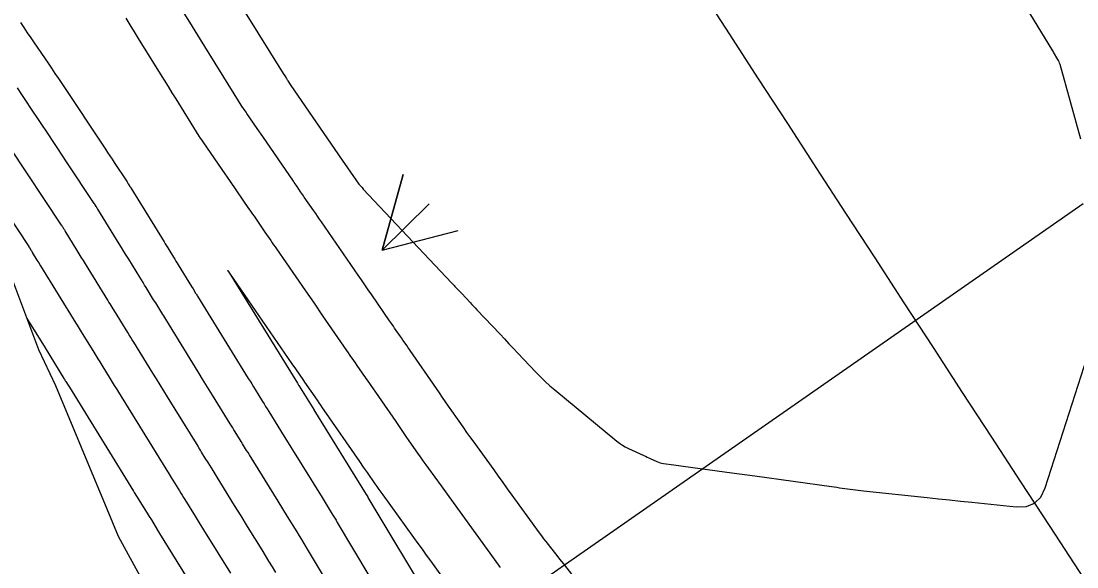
# Model space of a CAD drawing. Extents: x 954385 to 988206, y 1868364 to 1924553.
# Drawn here: x 957325.9 to 957406.6, y 1920491.2 to 1920532.9 of the extents above; entities that cross this region are included whole.
import ezdxf

# ---------------------------------------------------------------- set-up
doc = ezdxf.new("R2010")
doc.units = 0
for name, color, linetype in [('24', 7, 'Continuous'), ('26', 7, 'Continuous'), ('6', 7, 'Continuous'), ('7', 7, 'Continuous'), ('Default', 7, 'Continuous')]:
    doc.layers.add(name, color=color, linetype=linetype)

msp = doc.modelspace()

# ---------------------------------------------------------------- linework, layer by layer
at = {"layer": '24'}
msp.add_lwpolyline([(957365.338, 1920435.889), (957362.679, 1920443.248), (957357.505, 1920451.879), (957355.939, 1920455.923), (957353.783, 1920461.458), (957350.125, 1920471.075), (957344.664, 1920474.719), (957341.23, 1920477.277), (957337.155, 1920486.62), (957333.38, 1920493.506), (957332.526, 1920495.599), (957328.578, 1920505.019), (957327.283, 1920507.772), (957324.909, 1920514.109), (957324.758, 1920514.516), (957321.312, 1920524.252), (957318.76, 1920534.558)], dxfattribs=at)
at = {"layer": '26'}
for points in [[(957357.131, 1920518.928), (957353.541, 1920515.398), (957355.142, 1920521.18), (957353.541, 1920515.398), (957359.35, 1920516.902)], [(957407.131, 1920518.928), (957301.058, 1920445.099), (957303.609, 1920450.529), (957301.058, 1920445.099), (957307.036, 1920445.605)]]:
    msp.add_lwpolyline(points, dxfattribs=at)
at = {"layer": '6'}
for points in [[(957368.116, 1920490.542), (957367.413, 1920491.429), (957367.132, 1920491.784), (957366.991, 1920491.962), (957366.242, 1920492.908), (957366.071, 1920493.126), (957365.903, 1920493.345), (957365.737, 1920493.567), (957365.573, 1920493.79), (957363.478, 1920496.681), (957363.131, 1920497.16), (957362.784, 1920497.64), (957362.437, 1920498.119), (957362.09, 1920498.598), (957360.483, 1920500.815), (957360.246, 1920501.145), (957360.01, 1920501.476), (957359.776, 1920501.809), (957359.544, 1920502.142), (957358.619, 1920503.479), (957358.387, 1920503.814), (957358.156, 1920504.148), (957357.925, 1920504.482), (957357.693, 1920504.817), (957355.682, 1920507.724), (957355.62, 1920507.813), (957355.559, 1920507.902), (957355.498, 1920507.991), (957355.436, 1920508.079), (957355.129, 1920508.524), (957355.007, 1920508.701), (957354.945, 1920508.79), (957354.491, 1920509.447), (957354.395, 1920509.586), (957354.299, 1920509.726), (957354.203, 1920509.865), (957354.107, 1920510.004), (957352.737, 1920511.989), (957352.476, 1920512.366), (957352.216, 1920512.743), (957351.955, 1920513.12), (957351.695, 1920513.498), (957348.887, 1920517.564), (957348.743, 1920517.774), (957348.599, 1920517.983), (957348.454, 1920518.192), (957348.31, 1920518.401), (957347.583, 1920519.456), (957347.514, 1920519.556), (957347.445, 1920519.657), (957347.375, 1920519.757), (957347.306, 1920519.858), (957347.029, 1920520.26), (957346.959, 1920520.361), (957346.89, 1920520.461), (957346.821, 1920520.562), (957346.751, 1920520.663), (957344.403, 1920524.076), (957343.985, 1920524.683), (957343.192, 1920525.836), (957343.128, 1920525.929), (957342.927, 1920526.223), (957342.918, 1920526.235), (957342.91, 1920526.248), (957342.902, 1920526.261), (957342.893, 1920526.274), (957339.642, 1920531.504), (957339.439, 1920531.83), (957339.236, 1920532.156), (957339.033, 1920532.482), (957338.83, 1920532.809), (957338.019, 1920534.114)], [(957350.246, 1920488.521), (957347.754, 1920492.686), (957347.576, 1920492.982), (957347.397, 1920493.278), (957347.217, 1920493.573), (957347.035, 1920493.867), (957346.308, 1920495.043), (957345.944, 1920495.631), (957345.58, 1920496.219), (957343.385, 1920499.766), (957343.282, 1920499.933), (957343.178, 1920500.1), (957342.867, 1920500.602), (957342.764, 1920500.769), (957342.302, 1920501.516), (957342.208, 1920501.668), (957342.114, 1920501.82), (957342.02, 1920501.972), (957341.926, 1920502.124), (957340.578, 1920504.306), (957340.322, 1920504.72), (957340.066, 1920505.135), (957339.81, 1920505.549), (957339.554, 1920505.964), (957336.989, 1920510.117), (957336.912, 1920510.241), (957336.835, 1920510.366), (957336.759, 1920510.49), (957336.682, 1920510.614), (957336.376, 1920511.112), (957336.222, 1920511.36), (957336.069, 1920511.609), (957335.496, 1920512.538), (957335.375, 1920512.734), (957335.254, 1920512.931), (957335.133, 1920513.127), (957335.012, 1920513.323), (957334.159, 1920514.705), (957333.977, 1920515.001), (957333.794, 1920515.296), (957333.612, 1920515.592), (957333.429, 1920515.888), (957331.809, 1920518.516), (957331.785, 1920518.553), (957331.762, 1920518.591), (957331.716, 1920518.666), (957331.693, 1920518.704), (957331.67, 1920518.741), (957331.595, 1920518.862), (957331.579, 1920518.888), (957331.562, 1920518.914), (957331.545, 1920518.94), (957331.528, 1920518.966), (957329.415, 1920522.148), (957329.074, 1920522.661), (957328.733, 1920523.174), (957328.392, 1920523.687), (957328.051, 1920524.201), (957326.688, 1920526.254), (957326.347, 1920526.766), (957326.003, 1920527.278), (957325.658, 1920527.788)]]:
    msp.add_lwpolyline(points, dxfattribs=at)
at = {"layer": '7'}
for points in [[(957340.997, 1920536.899), (957345.968, 1920528.902), (957346.089, 1920528.709), (957346.215, 1920528.505), (957346.242, 1920528.462), (957346.27, 1920528.42), (957346.298, 1920528.377), (957346.326, 1920528.336), (957346.512, 1920528.066), (957350.209, 1920522.691), (957350.261, 1920522.616), (957351.765, 1920520.435), (957351.784, 1920520.409), (957351.803, 1920520.384), (957351.824, 1920520.36), (957351.845, 1920520.336), (957351.996, 1920520.176), (957352.096, 1920520.069), (957358.847, 1920512.897), (957358.911, 1920512.828), (957358.976, 1920512.76), (957359.04, 1920512.691), (957359.105, 1920512.622), (957359.621, 1920512.074), (957360.261, 1920511.392), (957360.389, 1920511.256), (957360.517, 1920511.12), (957360.645, 1920510.984), (957360.774, 1920510.848), (957362.549, 1920508.967), (957362.887, 1920508.609), (957363.226, 1920508.25), (957363.565, 1920507.891), (957363.903, 1920507.532), (957365.281, 1920506.073), (957365.629, 1920505.716), (957365.987, 1920505.37), (957366.356, 1920505.036), (957366.736, 1920504.713), (957371.48, 1920500.801), (957371.687, 1920500.641), (957371.902, 1920500.496), (957372.126, 1920500.365), (957372.36, 1920500.248), (957373.537, 1920499.704), (957373.661, 1920499.646), (957373.786, 1920499.589), (957373.911, 1920499.531), (957374.035, 1920499.474), (957374.534, 1920499.244), (957374.66, 1920499.191), (957374.789, 1920499.148), (957374.921, 1920499.115), (957375.056, 1920499.092), (957375.838, 1920498.988), (957376.014, 1920498.964), (957376.19, 1920498.94), (957376.366, 1920498.917), (957376.541, 1920498.893), (957379.696, 1920498.47), (957380.28, 1920498.391), (957380.864, 1920498.312), (957381.449, 1920498.231), (957382.033, 1920498.15), (957387.876, 1920497.333), (957388.081, 1920497.305), (957388.286, 1920497.276), (957388.491, 1920497.247), (957388.697, 1920497.219), (957389.517, 1920497.104), (957389.723, 1920497.077), (957389.928, 1920497.05), (957390.134, 1920497.026), (957390.34, 1920497.004), (957395.206, 1920496.492), (957396.056, 1920496.402), (957396.907, 1920496.313), (957397.757, 1920496.224), (957398.608, 1920496.135), (957402.01, 1920495.781), (957402.787, 1920495.805), (957403.416, 1920496.055), (957403.898, 1920496.531), (957404.232, 1920497.233), (957407.888, 1920508.652)], [(957406.944, 1920523.882), (957405.362, 1920529.573), (957405.33, 1920529.677), (957405.291, 1920529.779), (957405.245, 1920529.877), (957405.193, 1920529.973), (957404.868, 1920530.533), (957404.835, 1920530.591), (957404.825, 1920530.607), (957404.815, 1920530.623), (957401.011, 1920536.875)], [(957333.943, 1920533.121), (957334.257, 1920532.602), (957334.573, 1920532.084), (957334.893, 1920531.568), (957336.575, 1920528.862), (957336.872, 1920528.383), (957337.17, 1920527.905), (957337.467, 1920527.426), (957337.765, 1920526.948), (957339.526, 1920524.115), (957339.538, 1920524.096), (957339.55, 1920524.077), (957339.563, 1920524.058), (957339.576, 1920524.039), (957339.773, 1920523.752), (957339.824, 1920523.677), (957341.277, 1920521.565), (957341.915, 1920520.639), (957343.322, 1920518.592), (957343.427, 1920518.44), (957343.532, 1920518.288), (957343.637, 1920518.135), (957343.742, 1920517.983), (957344.161, 1920517.375), (957344.266, 1920517.223), (957344.371, 1920517.071), (957344.475, 1920516.919), (957344.58, 1920516.767), (957345.024, 1920516.124), (957345.132, 1920515.966), (957345.241, 1920515.808), (957345.35, 1920515.651), (957345.459, 1920515.493), (957347.675, 1920512.283), (957348.329, 1920511.336), (957348.982, 1920510.389), (957350.811, 1920507.74), (957350.943, 1920507.549), (957351.075, 1920507.358), (957351.339, 1920506.976), (957351.47, 1920506.785), (957351.602, 1920506.594), (957352.02, 1920505.989), (957352.112, 1920505.857), (957352.204, 1920505.724), (957352.296, 1920505.592), (957352.387, 1920505.459), (957354.576, 1920502.295), (957354.784, 1920501.995), (957354.992, 1920501.694), (957355.199, 1920501.394), (957355.407, 1920501.094), (957356.237, 1920499.894), (957356.446, 1920499.594), (957356.656, 1920499.296), (957356.867, 1920498.999), (957357.081, 1920498.703), (957358.035, 1920497.386), (957358.495, 1920496.75), (957358.956, 1920496.114), (957362.424, 1920491.327), (957362.486, 1920491.243), (957362.548, 1920491.16)], [(957325.877, 1920532.788), (957326.142, 1920532.4), (957326.407, 1920532.012), (957326.673, 1920531.624), (957326.938, 1920531.235), (957327.998, 1920529.683), (957328.262, 1920529.294), (957328.525, 1920528.905), (957328.787, 1920528.515), (957329.048, 1920528.123), (957332.378, 1920523.109), (957332.548, 1920522.852), (957332.719, 1920522.595), (957332.889, 1920522.339), (957333.059, 1920522.082), (957334.035, 1920520.613), (957334.058, 1920520.578), (957334.081, 1920520.542), (957334.104, 1920520.506), (957334.127, 1920520.471), (957334.249, 1920520.273), (957334.272, 1920520.236), (957334.305, 1920520.182), (957334.316, 1920520.163), (957336.87, 1920516.024), (957336.96, 1920515.878), (957337.05, 1920515.732), (957337.141, 1920515.585), (957337.231, 1920515.439), (957337.592, 1920514.853), (957337.682, 1920514.707), (957337.773, 1920514.561), (957337.863, 1920514.414), (957337.953, 1920514.268), (957338.97, 1920512.618), (957339.085, 1920512.432), (957339.277, 1920512.121), (957339.315, 1920512.058), (957339.354, 1920511.996), (957339.392, 1920511.934), (957339.431, 1920511.872), (957343.304, 1920505.599), (957343.437, 1920505.385), (957343.57, 1920505.17), (957343.702, 1920504.955), (957343.835, 1920504.741), (957344.393, 1920503.837), (957344.512, 1920503.645), (957344.631, 1920503.453), (957344.75, 1920503.261), (957344.868, 1920503.068), (957345.555, 1920501.959), (957345.771, 1920501.61), (957345.852, 1920501.479), (957348.942, 1920496.485), (957349.331, 1920495.857), (957349.72, 1920495.228), (957349.817, 1920495.071), (957349.913, 1920494.913), (957350.009, 1920494.755), (957350.104, 1920494.597), (957353.777, 1920488.458)], [(957345.404, 1920490.775), (957345.144, 1920491.209), (957344.881, 1920491.642), (957344.617, 1920492.075), (957344.351, 1920492.506), (957343.247, 1920494.289), (957342.751, 1920495.091), (957342.255, 1920495.893), (957340.918, 1920498.052), (957340.765, 1920498.3), (957340.612, 1920498.547), (957340.223, 1920499.177), (957340.014, 1920499.514), (957339.736, 1920499.963), (957339.667, 1920500.075), (957339.598, 1920500.187), (957339.528, 1920500.299), (957339.459, 1920500.412), (957337.124, 1920504.191), (957336.843, 1920504.645), (957336.563, 1920505.099), (957336.282, 1920505.554), (957336.001, 1920506.008), (957334.547, 1920508.362), (957334.432, 1920508.549), (957334.317, 1920508.735), (957334.202, 1920508.922), (957334.087, 1920509.108), (957333.563, 1920509.958), (957333.398, 1920510.227), (957333.232, 1920510.495), (957332.901, 1920511.032), (957332.818, 1920511.167), (957332.736, 1920511.301), (957332.653, 1920511.435), (957332.57, 1920511.569), (957330.857, 1920514.346), (957330.698, 1920514.603), (957330.538, 1920514.861), (957330.379, 1920515.119), (957330.22, 1920515.377), (957329.301, 1920516.868), (957329.266, 1920516.925), (957329.231, 1920516.982), (957329.146, 1920517.12), (957329.125, 1920517.153), (957329.105, 1920517.187), (957329.064, 1920517.253), (957329.054, 1920517.269), (957329.043, 1920517.286), (957329.033, 1920517.302), (957329.022, 1920517.318), (957325.063, 1920523.278)], [(957321.879, 1920522.651), (957326.515, 1920515.671), (957326.524, 1920515.657), (957326.532, 1920515.644), (957326.562, 1920515.596), (957326.566, 1920515.589), (957326.699, 1920515.373), (957326.722, 1920515.335), (957326.746, 1920515.296), (957326.77, 1920515.258), (957326.793, 1920515.22), (957327.148, 1920514.644), (957327.283, 1920514.426), (957327.417, 1920514.209), (957330.128, 1920509.815), (957330.217, 1920509.671), (957330.306, 1920509.526), (957330.529, 1920509.165), (957330.663, 1920508.948), (957331.493, 1920507.602), (957331.646, 1920507.353), (957331.799, 1920507.105), (957331.952, 1920506.856), (957332.106, 1920506.608), (957332.744, 1920505.574), (957332.902, 1920505.319), (957333.059, 1920505.064), (957333.217, 1920504.809), (957333.374, 1920504.554), (957336.992, 1920498.699), (957337.081, 1920498.554), (957337.17, 1920498.41), (957337.439, 1920497.976), (957337.528, 1920497.831), (957338.046, 1920496.994), (957338.148, 1920496.83), (957338.249, 1920496.666), (957338.35, 1920496.503), (957338.452, 1920496.339), (957339.231, 1920495.08), (957339.558, 1920494.551), (957339.885, 1920494.022), (957341.937, 1920490.707)], [(957358.969, 1920489.287), (957357.259, 1920491.647), (957356.937, 1920492.092), (957356.614, 1920492.537), (957356.291, 1920492.983), (957355.969, 1920493.428), (957353.603, 1920496.693), (957353.451, 1920496.904), (957353.301, 1920497.115), (957353.151, 1920497.328), (957353.003, 1920497.541), (957352.412, 1920498.395), (957352.116, 1920498.823), (957351.821, 1920499.25), (957349.115, 1920503.161), (957348.982, 1920503.354), (957348.848, 1920503.546), (957348.715, 1920503.739), (957348.582, 1920503.932), (957347.637, 1920505.301), (957347.539, 1920505.442), (957346.935, 1920506.317), (957346.655, 1920506.723), (957341.885, 1920513.633), (957341.765, 1920513.806), (957341.751, 1920513.826), (957341.746, 1920513.832), (957341.75, 1920513.825), (957341.763, 1920513.804), (957341.872, 1920513.626), (957347.055, 1920505.235), (957347.147, 1920505.086), (957347.166, 1920505.056), (957348.301, 1920503.221), (957348.319, 1920503.192), (957352.317, 1920496.731), (957352.405, 1920496.59), (957352.417, 1920496.569), (957352.43, 1920496.549), (957352.442, 1920496.529), (957352.454, 1920496.508), (957357.308, 1920488.395)], [(957326.385, 1920510.17), (957327.686, 1920508.061), (957327.762, 1920507.939), (957329.212, 1920505.585), (957329.246, 1920505.53), (957329.281, 1920505.474), (957329.315, 1920505.418), (957329.349, 1920505.363), (957329.521, 1920505.084), (957329.624, 1920504.918), (957334.524, 1920496.986), (957334.584, 1920496.889), (957334.765, 1920496.598), (957335.575, 1920495.289), (957335.733, 1920495.033), (957335.891, 1920494.778), (957336.365, 1920494.011), (957336.523, 1920493.755), (957339.63, 1920488.735)]]:
    msp.add_lwpolyline(points, dxfattribs=at)
at = {"layer": 'Default'}
msp.add_arc((966995.782, 1926764.927), 11459.156, 211.4606918, 214.0750737, dxfattribs=at)

doc.saveas('drawing.dxf')
